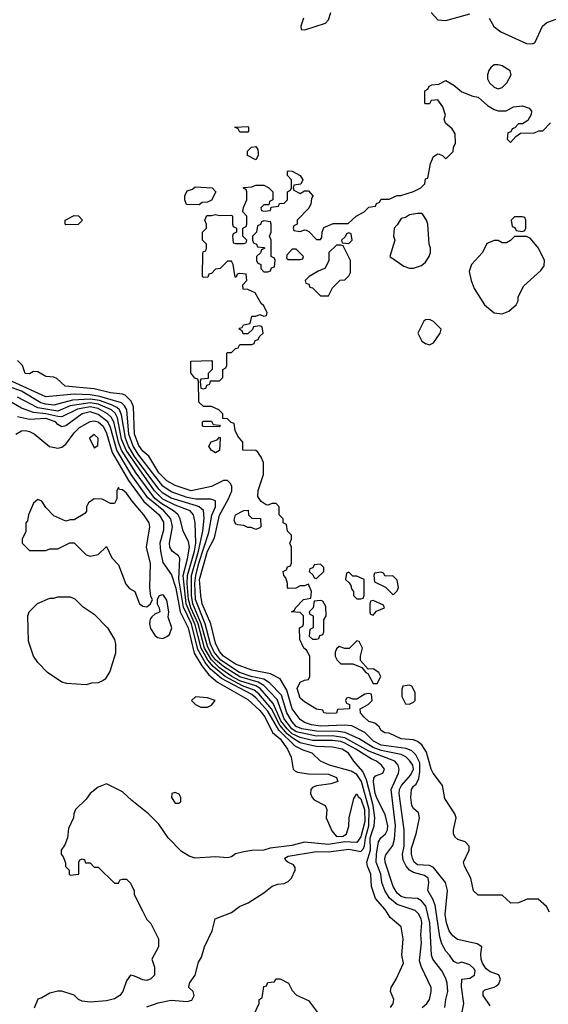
# Model space of a CAD drawing. Header units: inches. Extents: x 1793389 to 1900389, y 320802 to 470796.
# Tile 513 of 656: x 1881781 to 1884398, y 375786 to 380662. Entities that reach past the tile are written whole.
import ezdxf

# ---------------------------------------------------------------- set-up
doc = ezdxf.new("R2010")
doc.units = ezdxf.units.IN
doc.header["$MEASUREMENT"] = 0
doc.layers.add('B8387', color=7, linetype='Continuous')
doc.layers.add('B8388', color=7, linetype='Continuous')

msp = doc.modelspace()

# ---------------------------------------------------------------- linework, layer by layer
at = {"layer": 'B8387', "color": 2}
for points, elevation in [([(1884403.1, 376243.1), (1884388, 376270), (1884347.3, 376307.3), (1884292.7, 376307.3), (1884250, 376288), (1884212.7, 376287.3), (1884170, 376326), (1884050, 376326), (1884027.3, 376347.3), (1884014, 376410), (1883982, 376470), (1883978, 376490), (1884006, 376550), (1884006, 376570), (1883986, 376590), (1883950, 376602), (1883934.6, 376614.6), (1883928.7, 376630), (1883928.7, 376650), (1883942, 376710), (1883935.3, 376730), (1883884.8, 376804.8), (1883874, 376870), (1883827.8, 376930), (1883817.6, 376950), (1883795.1, 377035.1), (1883771.5, 377071.5), (1883750, 377087.3), (1883730, 377095.1), (1883670, 377100.5), (1883610, 377129.2), (1883588, 377130), (1883570, 377142), (1883560.2, 377160.2), (1883538.6, 377178.6), (1883510, 377187.3), (1883484, 377210), (1883468, 377230), (1883466, 377250), (1883506, 377270), (1883526, 377290), (1883522, 377322), (1883510, 377326), (1883490, 377322), (1883450, 377298), (1883430, 377298), (1883410, 377306), (1883398, 377302), (1883394, 377290), (1883398, 377278), (1883414, 377270), (1883414, 377250), (1883354, 377246), (1883350, 377228.7), (1883310, 377226), (1883286, 377230), (1883282, 377242), (1883250, 377248), (1883190, 377284), (1883170, 377302), (1883155.3, 377350), (1883170, 377382), (1883190, 377392), (1883210, 377394), (1883218, 377410), (1883218, 377510), (1883200.4, 377540.4), (1883188, 377550), (1883167.3, 377592.7), (1883166, 377650), (1883182, 377658), (1883186, 377670), (1883186, 377710), (1883170, 377726), (1883126, 377730), (1883142, 377738), (1883146, 377750), (1883186, 377790), (1883222, 377798), (1883226, 377830), (1883210, 377866), (1883190, 377858), (1883170, 377858), (1883147.3, 377847.3), (1883110, 377846), (1883106, 377850), (1883106, 377870), (1883098, 377898), (1883088, 377910), (1883086, 377930), (1883102, 377938), (1883107.3, 377952.7), (1883122, 377958), (1883126, 377970), (1883126, 378050), (1883118, 378070), (1883126, 378090), (1883126, 378110), (1883106, 378130), (1883102, 378162), (1883086, 378170), (1883086, 378190), (1883066, 378210), (1883066, 378250), (1883050, 378266), (1883030, 378266), (1883010, 378258), (1883000.4, 378260.4), (1882976.4, 378276.4), (1882960.4, 378300.4), (1882962, 378330), (1882988, 378410), (1882988, 378470), (1882976.4, 378496.4), (1882960.4, 378520.4), (1882950, 378528), (1882886, 378530), (1882886, 378570), (1882860.4, 378600.4), (1882848.4, 378628.4), (1882842, 378662), (1882827.3, 378667.3), (1882810, 378686), (1882787.3, 378687.3), (1882786, 378710), (1882766, 378730), (1882730, 378746), (1882690, 378746), (1882667.3, 378767.3), (1882666, 378870), (1882662, 378882), (1882647.3, 378887.3), (1882627.3, 378912.7), (1882628.4, 378971.6), (1882730, 378974), (1882734, 378970), (1882734, 378930), (1882714, 378910), (1882714, 378886), (1882678, 378882), (1882674, 378870), (1882678, 378838), (1882690, 378834), (1882702, 378838), (1882707.3, 378852.7), (1882722, 378858), (1882726, 378874), (1882770, 378874), (1882786, 378890), (1882786, 378930), (1882802, 378938), (1882806, 378950), (1882806, 379010), (1882810, 379014), (1882830, 379014), (1882850, 379034), (1882862, 379038), (1882870, 379054), (1882930, 379054), (1882942, 379058), (1882947.3, 379072.7), (1882962, 379078), (1882967.3, 379092.7), (1882986, 379110), (1882982, 379142), (1882970, 379146), (1882938, 379142), (1882932.7, 379127.3), (1882910, 379106), (1882887.3, 379107.3), (1882882, 379122), (1882868, 379130), (1882870, 379134), (1882882, 379138), (1882888.4, 379151.6), (1882922, 379158), (1882930, 379194), (1882950, 379194), (1882970, 379202), (1882990, 379194), (1883002, 379198), (1883006, 379210), (1882990, 379246), (1882976.4, 379256.4), (1882946, 379310), (1882910, 379326), (1882887.3, 379327.3), (1882886, 379350), (1882906, 379370), (1882902, 379402), (1882870, 379406), (1882858, 379402), (1882852.7, 379387.3), (1882847.3, 379387.3), (1882838, 379450), (1882830, 379466), (1882810, 379466), (1882774, 379430), (1882750, 379426), (1882730, 379406), (1882718, 379402), (1882712.7, 379387.3), (1882690, 379386), (1882686, 379390), (1882687.3, 379507.3), (1882690, 379514), (1882702, 379518), (1882706, 379530), (1882706, 379550), (1882686, 379570), (1882686, 379610), (1882706, 379630), (1882706, 379650), (1882698, 379670), (1882707.3, 379692.7), (1882730, 379692), (1882750, 379698), (1882770, 379692), (1882830, 379694), (1882834, 379690), (1882834, 379650), (1882838, 379638), (1882854, 379630), (1882854, 379610), (1882838, 379602), (1882834, 379590), (1882838, 379558), (1882850, 379554), (1882890, 379554), (1882902, 379558), (1882906, 379570), (1882886, 379590), (1882886, 379630), (1882902, 379638), (1882906, 379650), (1882906, 379690), (1882886, 379710), (1882888.4, 379731.6), (1882906, 379770), (1882906, 379810), (1882902, 379822), (1882890, 379826), (1882888.4, 379831.6), (1882930, 379834), (1882950, 379842), (1882990, 379842), (1883014, 379830), (1883034, 379810), (1883034, 379770), (1883018, 379762), (1883014, 379746), (1882990, 379746), (1882974, 379730), (1882978, 379718), (1882990, 379714), (1883022, 379718), (1883026, 379734), (1883062, 379738), (1883067.3, 379752.7), (1883090, 379754), (1883106, 379770), (1883106, 379810), (1883122, 379818), (1883126, 379830), (1883126, 379870), (1883106, 379890), (1883106, 379910), (1883110, 379914), (1883130, 379912), (1883170, 379891.3), (1883182, 379870), (1883172.7, 379847.3), (1883138, 379842), (1883134, 379830), (1883138, 379818), (1883170, 379802), (1883190, 379814), (1883210, 379814), (1883231.3, 379790), (1883224.7, 379775.3), (1883222, 379750), (1883211.6, 379728.4), (1883154, 379670), (1883154, 379650), (1883138, 379642), (1883134, 379630), (1883138, 379618), (1883170, 379614), (1883190, 379622), (1883199.6, 379619.6), (1883212.7, 379612.7), (1883250, 379574), (1883270, 379574), (1883276.4, 379583.6), (1883278, 379610), (1883287.3, 379632.7), (1883332.7, 379652.7), (1883407.3, 379652.7), (1883446, 379690), (1883486, 379710), (1883510, 379734), (1883542, 379738), (1883547.3, 379752.7), (1883562, 379758), (1883570, 379774), (1883610, 379774), (1883648.9, 379791.1), (1883668.4, 379791.6), (1883730, 379811.3), (1883766, 379830), (1883786, 379850), (1883790, 379874), (1883802, 379878), (1883814, 379950), (1883830, 379984.7), (1883850, 379998), (1883856.9, 379996.9), (1883874, 379990), (1883890, 379974), (1883916, 380000)], 178), ([(1882961.2, 380000), (1882962, 379990), (1882950, 379968), (1882908, 379990), (1882908.2, 380000)], 178), ([(1884110, 375778), (1884075.3, 375830), (1884075.3, 375850), (1884082.7, 375857.3), (1884130, 375870.5), (1884141.7, 375878.3), (1884152.9, 375887.1), (1884160.7, 375910), (1884152.5, 375932.5), (1884110, 375947.3), (1884090, 375961.3), (1884072, 375990), (1884065.3, 376010), (1884063.8, 376036.2), (1884069.2, 376070), (1884045.6, 376085.6), (1883947.6, 376107.6), (1883925.3, 376125.3), (1883906.9, 376150), (1883893.7, 376190), (1883887.4, 376230), (1883898, 376350), (1883889.2, 376390), (1883830, 376463.6), (1883810, 376472.8), (1883750, 376476.3), (1883733.6, 376490), (1883724.7, 376510), (1883719.7, 376530), (1883720.6, 376559.4), (1883742.9, 376630), (1883759.3, 376710), (1883754.5, 376734.5), (1883730, 376756), (1883722.4, 376770), (1883717.4, 376810), (1883720.7, 376850), (1883730, 376866.8), (1883743.3, 376876.7), (1883756.2, 376903.8), (1883762.2, 376937.8), (1883762.2, 376982.2), (1883742.3, 377022.3), (1883721.7, 377041.7), (1883693.6, 377053.6), (1883569.6, 377070), (1883532.6, 377090), (1883490, 377132.8), (1883425.1, 377165.1), (1883388.7, 377168.7), (1883270, 377163), (1883225.2, 377170), (1883190, 377182.2), (1883170, 377196.9), (1883130, 377249.6), (1883102.6, 377342.6), (1883070, 377397.6), (1883022.8, 377422.8), (1882930, 377440.3), (1882850, 377469.8), (1882790, 377509.8), (1882770, 377533.3), (1882750, 377575.1), (1882726.3, 377670), (1882685, 377770), (1882677.2, 377810), (1882671.6, 377890), (1882710, 378030.4), (1882744.6, 378095.4), (1882770, 378207.7), (1882815.4, 378290), (1882830.9, 378329.1), (1882831.2, 378350), (1882824.9, 378364.9), (1882810, 378380.9), (1882790, 378380.7), (1882730, 378349.7), (1882630, 378328.7), (1882550, 378356), (1882510, 378378.5), (1882470, 378417.7), (1882420.6, 378500.6), (1882390, 378526), (1882370, 378554), (1882349.8, 378610), (1882344.6, 378744.6), (1882332.4, 378772.4), (1882303.1, 378803.1), (1882290, 378808.4), (1882230, 378813.7), (1882150, 378833.7), (1882006.8, 378846.8), (1881965.1, 378885.1), (1881950, 378891.6), (1881910, 378895.1), (1881870, 378918), (1881850, 378919.3), (1881830, 378909.2), (1881808.7, 378910), (1881795.3, 378950), (1881770, 378974)], 182), ([(1883885.1, 375770), (1883889.6, 375810), (1883900.5, 375850), (1883897.4, 375890), (1883890, 375913.2), (1883870, 375952.3), (1883825.6, 376010), (1883818.7, 376030), (1883810.7, 376190), (1883791.4, 376271.4), (1883770, 376298), (1883750, 376309.7), (1883690, 376314), (1883670, 376320.4), (1883650, 376335.6), (1883630, 376369.3), (1883589.8, 376490), (1883588.6, 376510), (1883594, 376526), (1883627.7, 376572.3), (1883636.2, 376603.8), (1883641.1, 376670), (1883619.8, 376850), (1883656.3, 376930), (1883659.5, 376950), (1883655.1, 376970), (1883638, 376990), (1883510, 377039.9), (1883390, 377105.5), (1883330, 377115.4), (1883250, 377114.7), (1883150, 377135), (1883127.5, 377150), (1883090, 377199.3), (1883054.8, 377294.8), (1882990, 377364.2), (1882961, 377381), (1882870, 377407.9), (1882790, 377458.3), (1882750, 377492.4), (1882730, 377518.6), (1882710, 377559.2), (1882679.9, 377670), (1882638.1, 377770), (1882631.3, 377810), (1882631.4, 377910), (1882665.6, 378030), (1882687.3, 378130), (1882693.7, 378193.7), (1882691.6, 378231.6), (1882669.8, 378249.8), (1882655.4, 378255.4), (1882530, 378293.4), (1882490, 378317), (1882470, 378337.1), (1882350, 378499), (1882319.3, 378550), (1882304.4, 378590), (1882285.7, 378705.7), (1882274.4, 378730), (1882261.6, 378741.6), (1882235.6, 378755.6), (1882176.3, 378776.3), (1882130, 378782.5), (1882042, 378778), (1881950, 378752.9), (1881910, 378757.5), (1881885.5, 378765.5), (1881790, 378822.2), (1881726.2, 378846.2)], 190), ([(1883971.5, 375748.5), (1883978.7, 375790), (1883967.5, 375872.5), (1883969.4, 375910.6), (1884010, 375914.8), (1884032, 375930), (1884035.1, 375950), (1884030, 375962), (1884010, 375982), (1883970, 375995.3), (1883950, 375988.7), (1883930, 375998), (1883909.3, 376030), (1883889.6, 376050), (1883870, 376085.2), (1883860.6, 376120.6), (1883837.4, 376277.4), (1883826.7, 376306.7), (1883802, 376350), (1883806.3, 376390), (1883802.4, 376410), (1883784.1, 376424.1), (1883730, 376438.4), (1883709.8, 376449.8), (1883693.5, 376470), (1883679.5, 376499.5), (1883676.1, 376530), (1883684, 376570), (1883683.9, 376650), (1883658.7, 376830), (1883660.9, 376850), (1883671, 376870), (1883716.7, 376923.3), (1883729.8, 376950), (1883727.2, 376970), (1883710, 376993.3), (1883692, 377012), (1883670, 377022.5), (1883570, 377043.6), (1883530, 377057.7), (1883461.5, 377101.5), (1883391.8, 377131.8), (1883357, 377137), (1883250, 377139.2), (1883178, 377150), (1883150, 377162), (1883130, 377184.7), (1883102.6, 377230), (1883077, 377317), (1883017.9, 377377.9), (1882990, 377396), (1882927.6, 377410), (1882868.8, 377430), (1882777.3, 377490), (1882743.6, 377530), (1882725, 377570), (1882698.5, 377670), (1882651.7, 377790), (1882647.9, 377870), (1882652.1, 377910), (1882667.4, 377970), (1882717, 378123), (1882732, 378208), (1882749.7, 378250), (1882750, 378279), (1882727.7, 378287.7), (1882652.7, 378287.3), (1882610, 378296.8), (1882530, 378324), (1882490, 378351.9), (1882370, 378506.3), (1882342.6, 378550), (1882321.9, 378610), (1882310.7, 378730), (1882300.4, 378750), (1882284.2, 378764.2), (1882177, 378797), (1882130, 378804.4), (1882050, 378807.6), (1881910, 378795.1), (1881743.5, 378870)], 186), ([(1883616, 375770), (1883629.2, 375790), (1883632.7, 375810), (1883617.2, 375850), (1883619, 375870), (1883645.2, 375910), (1883681.2, 375990), (1883672.7, 376030), (1883679, 376110), (1883668.7, 376170), (1883615.5, 376215.5), (1883590, 376256), (1883542, 376310), (1883522, 376370), (1883519.7, 376430), (1883502.4, 376470), (1883499.1, 376490), (1883517.3, 376550), (1883515.8, 376610), (1883536.1, 376670), (1883538.2, 376710), (1883529.9, 376770), (1883497.3, 376897.3), (1883479.4, 376939.4), (1883434.5, 376990), (1883409.4, 377030), (1883377, 377050), (1883330, 377060.3), (1883250, 377062.6), (1883210, 377070.5), (1883170, 377081.6), (1883130, 377105), (1883105.5, 377125.5), (1883068.7, 377168.7), (1883027.3, 377250), (1882964.3, 377324.3), (1882941.4, 377341.4), (1882883.4, 377363.4), (1882797.7, 377410), (1882738.5, 377458.5), (1882711.8, 377490), (1882678.8, 377550), (1882650, 377666), (1882605, 377770), (1882589.9, 377910), (1882612.2, 377992.2), (1882622.2, 378050), (1882617.3, 378077.3), (1882590, 378128.7), (1882575.8, 378190), (1882565.4, 378210), (1882542.6, 378230), (1882484.5, 378264.5), (1882450.7, 378290.7), (1882357.2, 378417.2), (1882285.3, 378530), (1882269.4, 378570), (1882246.4, 378670), (1882234, 378694), (1882215.1, 378710), (1882170, 378736.3), (1882130, 378745), (1882066.7, 378733.3), (1881990, 378696.2), (1881970, 378696.5), (1881910.8, 378710.8), (1881850, 378717), (1881790, 378738.9), (1881730, 378773.8)], 198), ([(1883773.2, 375770), (1883796, 375790), (1883809.4, 375810), (1883818.4, 375850), (1883818, 375870), (1883769.7, 375969.7), (1883760.7, 376000.7), (1883769.7, 376090), (1883766.9, 376130), (1883772, 376190), (1883768.2, 376210), (1883754.7, 376234.7), (1883738, 376250), (1883650, 376279.7), (1883611.5, 376311.5), (1883589, 376349), (1883573.5, 376390), (1883568.7, 376430), (1883545.6, 376490), (1883546.5, 376530), (1883556.9, 376590), (1883569.3, 376610), (1883591.2, 376630), (1883601.7, 376650), (1883603.5, 376670), (1883590, 376725.2), (1883550, 376803.7), (1883541.2, 376830), (1883531.6, 376888.4), (1883534.5, 376905.5), (1883542.9, 376917.1), (1883579, 376930), (1883586, 376950), (1883572, 376970), (1883546.6, 376990), (1883521, 377001), (1883445.4, 377050), (1883390, 377079.5), (1883370, 377087), (1883330, 377092.2), (1883230, 377093), (1883170, 377106.8), (1883130, 377125.5), (1883104.3, 377150), (1883074.4, 377190), (1883036.4, 377276.4), (1882971.5, 377350), (1882950, 377362.5), (1882870, 377388.5), (1882831.5, 377410), (1882770, 377453), (1882730, 377491.2), (1882696, 377550), (1882663.9, 377670), (1882628.3, 377750), (1882617.2, 377790), (1882609.9, 377870.1), (1882610.9, 377910), (1882645.9, 378030), (1882653.1, 378070), (1882649.7, 378169.7), (1882641.3, 378210), (1882625.1, 378230), (1882550, 378258.4), (1882490, 378287.2), (1882448.3, 378328.3), (1882307.7, 378530), (1882285.6, 378585.6), (1882265.4, 378690), (1882253, 378713), (1882235, 378730), (1882170, 378759), (1882130, 378764), (1882030.1, 378749.9), (1881970, 378723.7), (1881870, 378739.8), (1881770, 378793.1)], 194), ([(1882410, 375772.7), (1882467.2, 375792.8), (1882530, 375806), (1882610, 375800.7), (1882633.6, 375806.4), (1882645.2, 375830), (1882639, 375850), (1882619, 375870), (1882622, 375890), (1882649.1, 375930.9), (1882665.6, 375994.4), (1882680.2, 376019.8), (1882695.3, 376070), (1882734, 376150), (1882748, 376210), (1882830, 376241), (1882869.5, 376270.5), (1882912.1, 376287.9), (1882990, 376338.8), (1883030, 376370.8), (1883058.6, 376381.4), (1883090, 376384.9), (1883110, 376394), (1883126, 376410), (1883145.2, 376450), (1883144, 376464), (1883136.5, 376476.5), (1883108, 376490), (1883099, 376499), (1883094, 376510), (1883110, 376519.1), (1883250, 376542.8), (1883310, 376540.7), (1883410, 376554), (1883470, 376543.1), (1883483.1, 376556.9), (1883488.4, 376571.6), (1883493.1, 376610), (1883508.8, 376670), (1883511, 376750), (1883472.5, 376890), (1883450, 376924.5), (1883421.2, 376941.2), (1883314, 376970), (1883270, 376989.4), (1883229.4, 377030), (1883184.9, 377044.9), (1883145.2, 377065.2), (1883064, 377144), (1883010, 377237.4), (1882950, 377304.4), (1882930, 377320.2), (1882779.2, 377399.2), (1882725.5, 377445.5), (1882698.6, 377478.6), (1882662.9, 377542.9), (1882631.2, 377670), (1882592.4, 377752.4), (1882568.4, 377891.6), (1882573.4, 377993.4), (1882567.7, 378007.7), (1882536, 378030), (1882524.7, 378050), (1882523.1, 378070), (1882536.8, 378150), (1882528.8, 378190), (1882494, 378230), (1882414.9, 378294.9), (1882332.8, 378410), (1882262, 378530), (1882230, 378642.9), (1882216.5, 378670), (1882170, 378706.3), (1882130, 378719.8), (1882090.4, 378710), (1882010, 378651.2), (1881990, 378646.6), (1881970, 378656.9), (1881958, 378670), (1881910, 378687.8), (1881830, 378681.7), (1881770, 378695.1)], 202), ([(1881762, 378610), (1881790, 378626), (1881810, 378627.8), (1881830, 378623), (1881852, 378612), (1881928.4, 378548.4), (1881970, 378540.7), (1881990, 378545.1), (1882010, 378560.9), (1882050, 378616.2), (1882076.9, 378643.1), (1882130, 378672.4), (1882150, 378675.3), (1882170, 378670.7), (1882194.4, 378650), (1882210, 378614.5), (1882239.3, 378519.3), (1882319.6, 378379.6), (1882396.1, 378276.1), (1882470.9, 378210), (1882493.6, 378173.6), (1882493.6, 378133.6), (1882475.3, 378070), (1882478.2, 378030), (1882490, 377974), (1882533, 377913), (1882553.3, 377846.7), (1882574.9, 377730), (1882615, 377650), (1882644.5, 377524.5), (1882682, 377462), (1882717.9, 377417.9), (1882760.9, 377380.9), (1882910, 377295.6), (1882970, 377241.7), (1882993.8, 377210), (1883032.9, 377132.9), (1883070, 377100.4), (1883107.2, 377050), (1883125.4, 377010), (1883135.1, 376950), (1883142.5, 376942.5), (1883155.8, 376935.8), (1883210, 376927.4), (1883310, 376926), (1883349.3, 376910), (1883355.3, 376890), (1883321.7, 376878.3), (1883250, 376867.6), (1883230, 376860.3), (1883222.2, 376850), (1883221, 376830), (1883228.4, 376810), (1883239.3, 376799.3), (1883292.7, 376770), (1883300.9, 376750), (1883298, 376710), (1883325.7, 376645.7), (1883350, 376617.6), (1883382, 376618), (1883398.4, 376630), (1883410, 376668), (1883412.4, 376710), (1883434.2, 376805.8), (1883450, 376829), (1883455.8, 376815.8), (1883470, 376802.9), (1883488.6, 376750), (1883490, 376692), (1883470, 376615.5), (1883450, 376586.9), (1883390, 376590.8), (1883310, 376576.9), (1883190, 376588.7), (1883127.5, 376572.5), (1883021.1, 376558.9), (1882990, 376548.9), (1882930, 376547.7), (1882890, 376540.7), (1882849.6, 376530.4), (1882830, 376516), (1882810, 376510.8), (1882750, 376516.3), (1882650, 376510.4), (1882619.5, 376519.5), (1882582, 376542), (1882516, 376610), (1882470, 376678), (1882418, 376730), (1882335.3, 376795.3), (1882290, 376838), (1882210, 376878), (1882170, 376862), (1882129.3, 376830.7), (1882110, 376802), (1882058, 376750), (1882048.7, 376730), (1882048, 376710), (1882023.1, 376656.9), (1882018, 376610), (1882004, 376576), (1881986, 376550), (1881986, 376530), (1881996.4, 376516.4), (1882007.3, 376487.3), (1882008.4, 376468.4), (1882026, 376450), (1882026, 376430), (1882030, 376426), (1882074, 376430), (1882074, 376490), (1882078, 376502), (1882090, 376506), (1882102, 376502), (1882107.3, 376487.3), (1882130, 376486), (1882150, 376466), (1882170, 376466), (1882250, 376386), (1882270, 376386), (1882278, 376402), (1882290, 376406), (1882310, 376406), (1882330, 376386), (1882347.3, 376347.3), (1882348, 376330), (1882388.4, 376248.4), (1882410, 376206), (1882430, 376186), (1882468, 376110), (1882468, 376070), (1882435.3, 376010), (1882448.7, 375970), (1882448, 375930), (1882430, 375912), (1882410, 375904.7), (1882390, 375906.8), (1882350, 375926), (1882329.3, 375930.7), (1882310, 375902), (1882292.3, 375850), (1882276, 375830), (1882250, 375813.4), (1882210, 375803.8), (1882130, 375796), (1882090, 375801), (1882072, 375810), (1882050, 375832), (1881990, 375851.3), (1881970, 375851.3), (1881930, 375841), (1881890, 375818), (1881870, 375812), (1881852.9, 375767.1)], 206), ([(1882938, 375730), (1882966, 375790), (1882966, 375810), (1882982, 375818), (1882990, 375874), (1883002, 375878), (1883010, 375894), (1883042, 375898), (1883048.4, 375911.6), (1883070, 375912), (1883112, 375890), (1883130, 375854), (1883151.6, 375831.6), (1883210, 375804.7), (1883259.6, 375739.6)], 198)]:
    msp.add_lwpolyline(points, dxfattribs=dict(at, elevation=elevation))
for points, elevation in [([(1882670, 379746), (1882607.3, 379747.3), (1882598, 379770), (1882598, 379790), (1882610, 379814), (1882636.4, 379823.6), (1882650, 379834), (1882734, 379830), (1882752, 379810), (1882731.1, 379768.9), (1882710, 379758), (1882683.6, 379756.4)], 178), ([(1882010, 379646), (1882006, 379650), (1882006, 379670), (1882050, 379692), (1882071.6, 379691.6), (1882092, 379670), (1882070, 379648.7)], 178), ([(1883770, 379702), (1883750, 379702), (1883710, 379695.3), (1883690, 379682), (1883670, 379678), (1883650, 379646), (1883634, 379630), (1883632, 379590), (1883638, 379570), (1883614, 379490), (1883682, 379442), (1883710, 379431), (1883730, 379431), (1883770, 379444.7), (1883790, 379462), (1883808.7, 379490), (1883815.3, 379510), (1883815.3, 379530), (1883808.7, 379550), (1883802, 379650), (1883795.3, 379670), (1883777.2, 379697.2)], 178), ([(1884270, 379686), (1884230, 379686), (1884214, 379670), (1884218, 379638), (1884232.7, 379632.7), (1884238, 379618), (1884270, 379614), (1884282, 379618), (1884286, 379630), (1884286, 379670), (1884282, 379682)], 178), ([(1882990, 379666), (1882978, 379662), (1882972.7, 379647.3), (1882958, 379642), (1882954, 379610), (1882934, 379590), (1882934, 379570), (1882938, 379558), (1882954, 379550), (1882958, 379538), (1882990, 379534), (1882994, 379530), (1882978, 379522), (1882972.7, 379507.3), (1882954, 379490), (1882954, 379470), (1882958, 379458), (1882974, 379450), (1882974, 379430), (1882990, 379414), (1883010, 379414), (1883022, 379418), (1883027.3, 379432.7), (1883042, 379438), (1883046, 379470), (1883042, 379482), (1883026, 379490), (1883026, 379570), (1883018, 379590), (1883026, 379610), (1883026, 379650), (1883022, 379662)], 178), ([(1883410, 379606), (1883398, 379602), (1883392.7, 379587.3), (1883374, 379570), (1883378, 379558), (1883410, 379554), (1883426, 379570), (1883422, 379602)], 178), ([(1884290, 379588.7), (1884230, 379588), (1884210, 379568), (1884190, 379558), (1884170, 379558), (1884150, 379568), (1884130, 379568), (1884102, 379558), (1884092, 379550), (1884071.3, 379510), (1884018, 379450), (1884005.4, 379414.6), (1884016, 379370), (1884031.1, 379331.1), (1884081, 379250), (1884130, 379211), (1884170, 379206), (1884202, 379218), (1884238, 379250), (1884248, 379270), (1884248, 379290), (1884276.4, 379343.6), (1884360.4, 379419.6), (1884376.4, 379443.6), (1884378, 379470), (1884349, 379530), (1884310, 379578)], 178), ([(1883150, 379526), (1883130, 379526), (1883103.6, 379496.4), (1883102, 379482), (1883110, 379474), (1883170, 379474), (1883182, 379478), (1883186, 379490)], 178), ([(1883370, 379546), (1883350, 379546), (1883312, 379510), (1883311.1, 379468.9), (1883292, 379430), (1883262, 379418), (1883214, 379390), (1883194, 379370), (1883198, 379358), (1883212.7, 379352.7), (1883218, 379338), (1883230, 379334), (1883270, 379294), (1883310, 379294), (1883330, 379334), (1883367.3, 379372.7), (1883390, 379374), (1883410, 379394), (1883418, 379410), (1883418, 379470), (1883382, 379542)], 178), ([(1883810, 379178), (1883790, 379175.3), (1883782, 379170), (1883752, 379110), (1883772, 379070), (1883790, 379058), (1883810, 379052), (1883830, 379062), (1883862, 379110), (1883868, 379130), (1883830, 379168)], 178), ([(1882770, 378646), (1882690, 378648), (1882686, 378650), (1882686, 378670), (1882690, 378674), (1882730, 378674), (1882738, 378658), (1882770, 378654), (1882774, 378650)], 178), ([(1882150, 378608.7), (1882126.8, 378590), (1882150, 378542), (1882167.3, 378552.7), (1882168.7, 378590)], 210), ([(1882750, 378518), (1882728, 378530), (1882718, 378550), (1882728.9, 378571.1), (1882758, 378582), (1882770, 378594), (1882774, 378590), (1882770, 378528)], 178), ([(1882270, 378346), (1882262, 378330), (1882262, 378290), (1882250, 378266), (1882230, 378266), (1882190, 378288), (1882150, 378288.7), (1882122, 378270), (1882112, 378250), (1882111.1, 378228.9), (1882103.6, 378216.4), (1882050, 378186), (1882030, 378186), (1882010, 378178), (1881950, 378206), (1881910, 378246), (1881890, 378278), (1881870, 378286), (1881850, 378268), (1881824, 378210), (1881818.8, 378181.2), (1881812, 378170), (1881811.6, 378128.4), (1881794, 378090), (1881794, 378070), (1881830, 378034), (1881910, 378034), (1881930, 378042), (1881970, 378042), (1882028.4, 378071.6), (1882050, 378072), (1882110, 378012), (1882130, 378004.7), (1882170, 378014), (1882210, 378054), (1882236.9, 377996.9), (1882270, 377962), (1882306.1, 377866.1), (1882324.8, 377844.8), (1882350.6, 377830), (1882374.8, 377770), (1882390, 377757.3), (1882410, 377754.8), (1882429, 377770), (1882438, 377790), (1882430, 377806), (1882425.2, 377850), (1882429.1, 377969.1), (1882408.7, 378050), (1882425.2, 378150), (1882421.2, 378170), (1882396, 378210), (1882338, 378278), (1882310, 378318), (1882290, 378333.2), (1882275.3, 378335.3)], 210), ([(1882950, 378138), (1882927.3, 378147.3), (1882910, 378148), (1882890, 378158), (1882860.4, 378160.4), (1882850, 378166), (1882843.1, 378183.1), (1882848.7, 378210), (1882890, 378232), (1882912.7, 378232.7), (1882914, 378210), (1882930, 378194), (1882972.7, 378192.7), (1882974, 378150), (1882970, 378146)], 178), ([(1883270, 377966), (1883238, 377962), (1883232.7, 377947.3), (1883218, 377942), (1883214, 377930), (1883232.7, 377912.7), (1883238, 377898), (1883250, 377894), (1883286, 377930), (1883286, 377950)], 178), ([(1883410, 377926), (1883398, 377922), (1883394, 377890), (1883412.7, 377872.7), (1883419.6, 377859.6), (1883423.6, 377843.6), (1883434, 377830), (1883434, 377810), (1883450, 377794), (1883470, 377794), (1883482, 377798), (1883486, 377810), (1883486, 377890), (1883450, 377906), (1883430, 377906)], 178), ([(1883570, 377926), (1883538, 377922), (1883534, 377910), (1883538, 377878), (1883591.3, 377851.3), (1883630, 377814), (1883650, 377834), (1883655.3, 377850), (1883650, 377886), (1883627.3, 377907.3), (1883590, 377906), (1883582, 377922)], 178), ([(1882110, 377368.7), (1882014.6, 377374.6), (1881990, 377382), (1881918, 377430), (1881870, 377478), (1881848.7, 377510), (1881824.7, 377584.7), (1881822, 377710), (1881828, 377730), (1881869.1, 377770.9), (1881930, 377798), (1881950, 377798), (1881970, 377804.7), (1882030, 377804.7), (1882053.7, 377793.7), (1882090, 377758), (1882150, 377718), (1882216, 377650), (1882250, 377592), (1882256, 377570), (1882255.3, 377524.7), (1882226.4, 377433.6), (1882203.6, 377396.4), (1882194, 377390), (1882170, 377378), (1882136.4, 377376.4)], 206), ([(1882485.4, 377814.6), (1882471.6, 377808.4), (1882462, 377790), (1882462, 377770), (1882472, 377750), (1882474, 377730), (1882450, 377719), (1882435.6, 377704.4), (1882427.2, 377692.8), (1882423.7, 377670), (1882427.8, 377647.8), (1882450, 377613.4), (1882462.9, 377602.9), (1882490, 377597.1), (1882510, 377606.8), (1882523.2, 377616.8), (1882534, 377650), (1882516.4, 377703.6), (1882519, 377730), (1882510, 377788), (1882492.1, 377812.1)], 210), ([(1883270, 377786), (1883238, 377782), (1883234, 377750), (1883214, 377730), (1883218, 377718), (1883234, 377710), (1883234, 377650), (1883218, 377642), (1883214, 377610), (1883230, 377594), (1883250, 377594), (1883262, 377598), (1883267.3, 377612.7), (1883282, 377618), (1883286, 377630), (1883286, 377690), (1883298, 377710), (1883296.4, 377756.4), (1883282, 377782)], 178), ([(1883530, 377786), (1883518, 377782), (1883514, 377770), (1883514, 377730), (1883518, 377718), (1883530, 377714), (1883547.3, 377732.7), (1883586, 377750), (1883582, 377762)], 178), ([(1883450, 377586), (1883411.6, 377548.4), (1883390, 377548), (1883362, 377558), (1883350, 377546), (1883342, 377530), (1883342, 377510), (1883352, 377490), (1883370, 377472), (1883430, 377472), (1883474, 377454), (1883494, 377430), (1883504.7, 377424.7), (1883530, 377374), (1883550, 377374), (1883568, 377410), (1883558, 377430), (1883530, 377448), (1883506, 377446), (1883468, 377488), (1883468, 377510), (1883478, 377550), (1883462, 377582)], 178), ([(1883710, 377366), (1883678, 377362), (1883672.7, 377347.3), (1883672, 377310), (1883690, 377274), (1883710, 377272), (1883730, 377282), (1883738, 377290), (1883738, 377330), (1883722, 377362)], 178), ([(1882651.3, 377308.7), (1882632, 377290), (1882651.3, 377270), (1882676.8, 377256.8), (1882710, 377257.3), (1882730, 377266.8), (1882748, 377290), (1882710, 377303.7)], 210), ([(1882550, 376835.3), (1882534, 376830), (1882532, 376810), (1882550, 376782), (1882570, 376782), (1882578, 376790), (1882578, 376810), (1882570, 376826)], 210)]:
    msp.add_lwpolyline(points, close=True, dxfattribs=dict(at, elevation=elevation))
at = {"layer": 'B8388', "color": 2}
for points, elevation in [([(1883186, 380670), (1883172, 380630), (1883174, 380614), (1883192.7, 380612.7), (1883295.5, 380644.5), (1883310, 380662), (1883321.5, 380698.5)], 182), ([(1883818, 380698), (1883850, 380662), (1883890, 380658), (1884010, 380691)], 182), ([(1884104.7, 380670), (1884128.2, 380628.2), (1884162.3, 380602.3), (1884290, 380544.9), (1884317.5, 380542.5), (1884331.5, 380548.5), (1884369.4, 380630), (1884390, 380647.7), (1884513.4, 380693.4)], 182), ([(1883916, 380000), (1883926, 380010), (1883928, 380030), (1883938, 380050), (1883936.4, 380096.4), (1883922, 380122), (1883888, 380150), (1883882, 380170), (1883888.7, 380190), (1883875.3, 380230), (1883850, 380266), (1883818, 380262), (1883810, 380246), (1883790, 380246), (1883786, 380250), (1883786, 380310), (1883802, 380318), (1883807.3, 380332.7), (1883820.4, 380339.6), (1883856.4, 380343.6), (1883890, 380362), (1883930, 380338), (1883970, 380304.7), (1884023.6, 380283.6), (1884050, 380278), (1884097.3, 380237.3), (1884130, 380218), (1884150, 380211.3), (1884188.4, 380211.6), (1884226, 380230), (1884270, 380236), (1884303.6, 380223.6), (1884314, 380210), (1884312.7, 380192.7), (1884296.9, 380163.1), (1884270, 380146), (1884250, 380146), (1884232.7, 380127.3), (1884218, 380122), (1884212.7, 380107.3), (1884198, 380102), (1884194, 380070), (1884210, 380054), (1884236.4, 380083.6), (1884260.4, 380099.6), (1884330, 380102), (1884350, 380112), (1884370, 380112), (1884408.9, 380151.1)], 178), ([(1882908.2, 380000), (1882908.4, 380011.6), (1882928.4, 380031.6), (1882950, 380034), (1882959.6, 380019.6), (1882961.2, 380000)], 178)]:
    msp.add_lwpolyline(points, dxfattribs=dict(at, elevation=elevation))
for points, elevation in [([(1884150, 380439.3), (1884130, 380439), (1884113.7, 380426.3), (1884104, 380410), (1884096.3, 380390), (1884096.3, 380370), (1884107.3, 380350), (1884130, 380327.7), (1884150, 380320.7), (1884170, 380326.8), (1884192.3, 380350), (1884213.2, 380390), (1884209.1, 380409.1), (1884170, 380433.2)], 182), ([(1882870, 380106), (1882862, 380122), (1882846, 380130), (1882910, 380134), (1882914, 380130), (1882914, 380110), (1882910, 380106)], 178)]:
    msp.add_lwpolyline(points, close=True, dxfattribs=dict(at, elevation=elevation))

doc.saveas('drawing.dxf')
